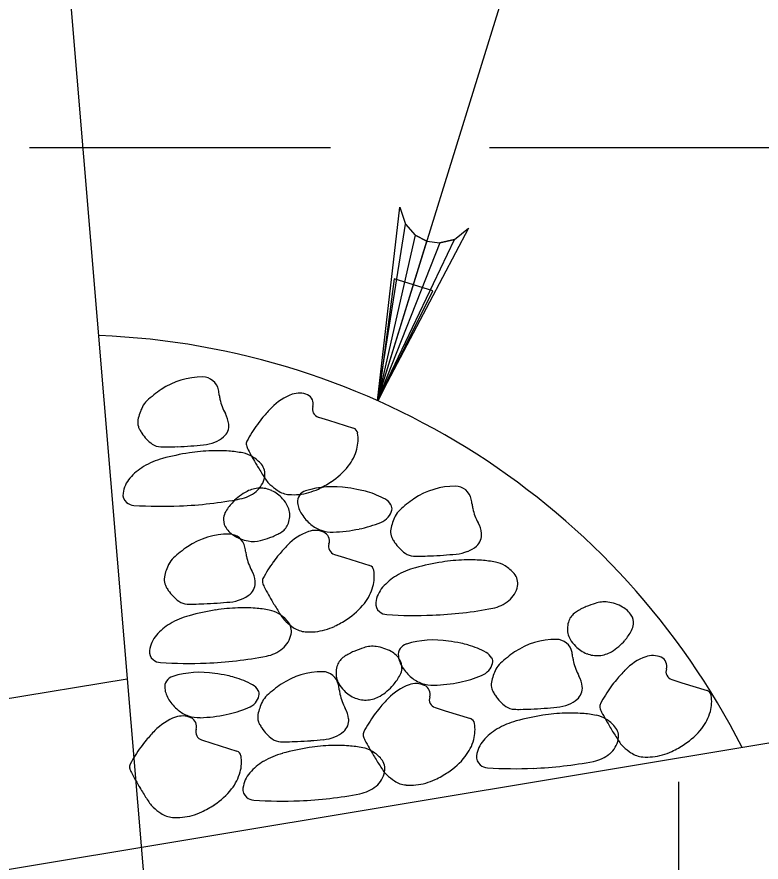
# Model space of a CAD drawing. Extents: x 638255 to 640306, y 296059 to 298435.
# Drawn here: x 639984.71 to 640002.76, y 298254.26 to 298274.77 of the extents above; entities that cross this region are included whole.
import ezdxf

# ---------------------------------------------------------------- set-up
doc = ezdxf.new("R2010")
doc.units = 0
for name, color, linetype in [('Level 4', 7, 'Continuous'), ('Level 8', 7, 'Continuous'), ('Level 9', 7, 'Continuous')]:
    doc.layers.add(name, color=color, linetype=linetype)

msp = doc.modelspace()

# ---------------------------------------------------------------- linework, layer by layer
at = {"layer": 'Level 4'}
for p, q in [((639993.456, 298265.458), (639999.704, 298285.624)), ((639985.011, 298271.601), (639992.313, 298271.601)), ((639996.175, 298271.601), (640044.894, 298271.601))]:
    msp.add_line(p, q, dxfattribs=at)
for points in [[(639993.456, 298265.458), (639993.999, 298270.16), (639994.132, 298269.744), (639994.373, 298269.476), (639994.656, 298269.332), (639994.97, 298269.291), (639995.323, 298269.374), (639995.666, 298269.644), (639993.456, 298265.458), (639995.323, 298269.374), (639994.97, 298269.291), (639993.456, 298265.458), (639994.656, 298269.332), (639994.373, 298269.476), (639993.456, 298265.458), (639994.132, 298269.744)], [(640000.759, 298256.211), (640000.759, 298253.909), (639990.855, 298253.909)]]:
    msp.add_lwpolyline(points, dxfattribs=at)
msp.add_lwpolyline([(639994.797, 298268.128), (639993.857, 298268.415), (639993.468, 298265.452)], close=True, dxfattribs=at)
at = {"layer": 'Level 8'}
for points in [[(639992.021, 298265.061), (639992.264, 298264.984), (639992.874, 298264.791)], [(639992.412, 298261.728), (639992.655, 298261.651), (639993.267, 298261.46)], [(640000.596, 298258.692), (640000.842, 298258.615), (640001.451, 298258.424)], [(639994.855, 298258.012), (639995.101, 298257.933), (639995.71, 298257.742)], [(639989.189, 298257.226), (639989.434, 298257.149), (639990.044, 298256.956)]]:
    msp.add_lwpolyline(points, dxfattribs=at)
for centre, radius, start, end in [((639989.202, 298264.262), 1.773, 89.5772, 124.1443), ((639989.212, 298265.641), 0.394, 11.4529, 89.5772), ((639989.856, 298263.298), 2.938, 124.1443, 132.7374), ((639988.279, 298265.452), 1.346, 6.1004, 11.4529), ((639990.518, 298265.691), 0.905, 186.1004, 192.6291), ((639991.823, 298264.394), 1.296, 109.6635, 136.4562), ((639991.556, 298265.141), 0.502, 65.9597, 109.6635), ((639991.666, 298265.389), 0.231, 342.3569, 65.9597), ((639988.9, 298264.738), 1.281, 153.538, 168.4897), ((639988.205, 298265.084), 0.506, 132.7374, 153.538), ((639990.933, 298265.784), 1.331, 192.6291, 208.6753), ((639992.081, 298265.257), 0.205, 162.3569, 252.4715), ((639989.156, 298264.812), 0.694, 6.391, 28.6753), ((639994.896, 298261.473), 5.536, 136.4562, 139.6491), ((639987.948, 298264.932), 0.31, 168.4897, 199.1639), ((639989.505, 298264.851), 0.344, 338.0834, 6.391), ((639993.339, 298262.863), 3.451, 144.1424, 152.1777), ((639992.808, 298263.247), 2.796, 139.6491, 144.1424), ((639988.177, 298265.012), 0.553, 199.1639, 207.4728), ((639988.47, 298265.164), 0.882, 207.4728, 214.0468), ((639989.476, 298264.863), 0.375, 310.9894, 338.0834), ((639992.829, 298264.651), 0.148, 9.0416, 72.4715), ((639988.611, 298265.26), 1.054, 214.0468, 234.0353), ((639989.247, 298265.127), 0.724, 291.5731, 310.9894), ((639990.407, 298264.41), 0.136, 152.1777, 193.5774), ((639992.049, 298264.527), 0.937, 344.9373, 9.0416), ((639988.208, 298264.704), 0.366, 234.0353, 268.2715), ((639988.298, 298267.701), 3.365, 268.2715, 270.9097), ((639988.213, 298273.064), 8.729, 270.9097, 272.5478), ((639987.966, 298278.622), 14.293, 272.5478, 273.846), ((639988.058, 298277.254), 12.921, 273.846, 275.2114), ((639989.139, 298265.399), 1.017, 275.2114, 291.5731), ((639990.743, 298264.492), 0.482, 193.5774, 207.4728), ((639996.064, 298267.258), 6.478, 207.4728, 211.2525), ((639991.849, 298264.581), 1.144, 321.7572, 344.9373), ((639989.909, 298257.801), 6.473, 99.0416, 104.9239), ((639989.561, 298259.987), 4.259, 91.7881, 99.0416), ((639989.559, 298260.051), 4.195, 86.0442, 91.7881), ((639989.654, 298261.435), 2.807, 79.021, 86.0442), ((639990.056, 298263.507), 0.697, 58.4341, 79.021), ((639989.94, 298263.318), 0.919, 40.5338, 58.4341), ((639988.479, 298262.692), 1.361, 120.8473, 139.2037), ((639988.707, 298262.311), 1.805, 104.9239, 120.8473), ((640005.325, 298272.879), 17.312, 211.2525, 212.2356), ((639990.361, 298263.678), 0.365, 349.0625, 40.5338), ((639991.372, 298264.957), 1.752, 303.0692, 321.7572), ((639987.986, 298263.117), 0.71, 139.2037, 172.3458), ((639990.127, 298263.723), 0.603, 309.5539, 349.0625), ((639993.871, 298265.656), 3.77, 212.2356, 214.3424), ((639991.231, 298263.852), 0.574, 214.3424, 227.6953), ((639990.822, 298265.801), 2.759, 295.7443, 303.0692), ((639990.887, 298262.113), 1.292, 117.4803, 136.4654), ((639989.956, 298263.93), 0.872, 280.7777, 309.5539), ((639990.609, 298262.648), 0.689, 91.376, 117.4803), ((639990.609, 298262.658), 0.68, 65.3457, 91.376), ((639992.037, 298264.737), 1.77, 227.6953, 235.2847), ((639990.567, 298262.567), 0.779, 41.057, 65.3457), ((639991.352, 298263.749), 0.568, 235.2847, 266.0442), ((639991.79, 298263.009), 0.275, 106.8084, 186.6218), ((639992.382, 298261.049), 2.322, 81.3134, 106.8084), ((639991.435, 298264.53), 1.348, 285.2565, 295.7443), ((639991.804, 298257.265), 6.15, 78.4814, 81.3134), ((639992.578, 298261.059), 2.278, 73.8272, 78.4814), ((639992.619, 298261.201), 2.13, 61.1605, 73.8272), ((639995.334, 298261.611), 1.773, 89.5772, 124.1443), ((639995.344, 298262.99), 0.394, 11.4529, 89.5772), ((639987.526, 298263.179), 0.246, 172.3458, 230.2635), ((639988.238, 298272.955), 10.059, 272.3841, 280.7777), ((639990.469, 298262.482), 0.909, 27.4728, 41.057), ((639991.412, 298264.614), 1.436, 266.0442, 285.2565), ((639993.474, 298262.755), 0.356, 29.8544, 61.1605), ((639995.988, 298260.647), 2.938, 124.1443, 132.7374), ((639994.411, 298262.801), 1.346, 6.1004, 11.4529), ((639987.568, 298263.229), 0.312, 230.2635, 266.2346), ((639988.226, 298273.231), 10.335, 266.2346, 272.3841), ((639990.891, 298262.109), 1.297, 136.4654, 149.2422), ((639990.88, 298262.696), 0.446, 8.0357, 27.4728), ((639992.098, 298263.045), 0.584, 186.6218, 200.3491), ((639992.216, 298263.088), 0.71, 200.3491, 212.797), ((639993.625, 298262.841), 0.183, 347.2445, 29.8544), ((639996.65, 298263.04), 0.905, 186.1004, 192.6291), ((639997.065, 298263.134), 1.331, 192.6291, 208.6753), ((639990.131, 298262.562), 0.414, 149.2422, 171.9761), ((639990.752, 298262.678), 0.575, 337.0418, 8.0357), ((639992.54, 298263.297), 1.095, 212.797, 230.2213), ((639993.352, 298262.961), 0.49, 292.039, 317.8475), ((639993.437, 298262.884), 0.375, 317.8475, 347.2445), ((639995.032, 298262.088), 1.281, 153.538, 168.4897), ((639994.338, 298262.433), 0.506, 132.7374, 153.538), ((639990.058, 298262.572), 0.339, 171.9761, 209.5935), ((639990.91, 298262.611), 0.403, 299.831, 337.0418), ((639992.355, 298263.075), 0.806, 230.2213, 250.5601), ((639992.368, 298265.392), 3.113, 281.8686, 292.039), ((639995.289, 298262.162), 0.694, 6.391, 28.6753), ((639989.844, 298260.448), 1.773, 89.5772, 124.1443), ((639990.284, 298262.7), 0.599, 209.5935, 237.6667), ((639989.854, 298261.827), 0.394, 11.4529, 89.5772), ((639989.782, 298264.578), 2.671, 297.4803, 299.831), ((639992.214, 298261.061), 1.296, 109.6635, 136.4562), ((639991.947, 298261.809), 0.502, 65.9597, 109.6635), ((639992.353, 298263.069), 0.8, 250.5601, 271.915), ((639992.058, 298262.057), 0.231, 342.3569, 65.9597), ((639992.257, 298265.917), 3.65, 271.915, 281.8686), ((639994.08, 298262.282), 0.31, 168.4897, 199.1639), ((639995.637, 298262.201), 0.344, 338.0834, 6.391), ((639990.51, 298263.058), 1.022, 237.6667, 259.0544), ((639990.441, 298262.702), 0.66, 259.0544, 285.7584), ((639989.317, 298266.687), 4.8, 285.7584, 288.5059), ((639990.441, 298263.33), 1.26, 288.5059, 293.8705), ((639990.492, 298263.213), 1.133, 293.8705, 297.4803), ((639994.309, 298262.361), 0.553, 199.1639, 207.4728), ((639994.602, 298262.514), 0.882, 207.4728, 214.0468), ((639994.744, 298262.609), 1.054, 214.0468, 234.0353), ((639995.608, 298262.212), 0.375, 310.9894, 338.0834), ((639990.498, 298259.484), 2.938, 124.1443, 132.7374), ((639988.921, 298261.638), 1.346, 6.1004, 11.4529), ((639995.288, 298258.14), 5.536, 136.4562, 139.6491), ((639992.473, 298261.925), 0.205, 162.3569, 252.4715), ((639995.379, 298262.476), 0.724, 291.5731, 310.9894), ((639988.847, 298261.27), 0.506, 132.7374, 153.538), ((639991.16, 298261.877), 0.905, 186.1004, 192.6291), ((639991.575, 298261.97), 1.331, 192.6291, 208.6753), ((639993.199, 298259.914), 2.796, 139.6491, 144.1424), ((639994.34, 298262.053), 0.366, 234.0353, 268.2715), ((639994.431, 298265.051), 3.365, 268.2715, 270.9097), ((639994.345, 298270.414), 8.729, 270.9097, 272.5478), ((639994.098, 298275.972), 14.293, 272.5478, 273.846), ((639994.19, 298274.604), 12.921, 273.846, 275.2114), ((639995.271, 298262.749), 1.017, 275.2114, 291.5731), ((639989.541, 298260.925), 1.281, 153.538, 168.4897), ((639993.73, 298259.531), 3.451, 144.1424, 152.1777), ((639993.22, 298261.319), 0.148, 9.0416, 72.4715), ((639994.839, 298259.66), 1.805, 104.9239, 120.8473), ((639996.041, 298255.15), 6.473, 99.0416, 104.9239), ((639995.693, 298257.337), 4.259, 91.7881, 99.0416), ((639995.691, 298257.4), 4.195, 86.0442, 91.7881), ((639995.787, 298258.785), 2.807, 79.021, 86.0442), ((639996.189, 298260.857), 0.697, 58.4341, 79.021), ((639996.072, 298260.667), 0.919, 40.5338, 58.4341), ((639989.798, 298260.998), 0.694, 6.391, 28.6753), ((639992.441, 298261.195), 0.937, 344.9373, 9.0416), ((639994.611, 298260.041), 1.361, 120.8473, 139.2037), ((639996.493, 298261.027), 0.365, 349.0625, 40.5338), ((639988.59, 298261.118), 0.31, 168.4897, 199.1639), ((639988.819, 298261.198), 0.553, 199.1639, 207.4728), ((639990.147, 298261.038), 0.344, 338.0834, 6.391), ((639990.798, 298261.078), 0.136, 152.1777, 193.5774), ((639991.135, 298261.159), 0.482, 193.5774, 207.4728), ((639989.111, 298261.35), 0.882, 207.4728, 214.0468), ((639989.253, 298261.446), 1.054, 214.0468, 234.0353), ((639990.118, 298261.049), 0.375, 310.9894, 338.0834), ((639996.455, 298263.926), 6.478, 207.4728, 211.2525), ((639992.241, 298261.249), 1.144, 321.7572, 344.9373), ((639994.118, 298260.467), 0.71, 139.2037, 172.3458), ((639996.26, 298261.072), 0.603, 309.5539, 349.0625), ((639988.85, 298260.89), 0.366, 234.0353, 268.2715), ((639989.781, 298261.585), 1.017, 275.2114, 291.5731), ((639989.889, 298261.313), 0.724, 291.5731, 310.9894), ((639996.088, 298261.28), 0.872, 280.7777, 309.5539), ((639998.951, 298259.916), 0.66, 82.1773, 108.8812), ((639988.94, 298263.887), 3.365, 268.2715, 270.9097), ((639990.551, 298253.987), 6.473, 99.0416, 104.9239), ((639988.855, 298269.25), 8.729, 270.9097, 272.5478), ((639988.608, 298274.809), 14.293, 272.5478, 273.846), ((639990.203, 298256.173), 4.259, 91.7881, 99.0416), ((639988.7, 298273.44), 12.921, 273.846, 275.2114), ((639990.201, 298256.237), 4.195, 86.0442, 91.7881), ((639990.296, 298257.622), 2.807, 79.021, 86.0442), ((639990.698, 298259.693), 0.697, 58.4341, 79.021), ((640005.717, 298269.546), 17.312, 211.2525, 212.2356), ((639991.763, 298261.625), 1.752, 303.0692, 321.7572), ((639993.659, 298260.528), 0.246, 172.3458, 230.2635), ((639994.37, 298270.304), 10.059, 272.3841, 280.7777), ((639999.711, 298258.08), 2.671, 120.6031, 122.9538), ((639998.928, 298259.403), 1.133, 116.9933, 120.6031), ((639998.986, 298259.29), 1.26, 111.6288, 116.9933), ((640000.291, 298255.999), 4.8, 108.8812, 111.6288), ((639998.902, 298259.558), 1.022, 60.7895, 82.1773), ((639999.108, 298259.927), 0.599, 32.7163, 60.7895), ((639989.348, 298258.497), 1.805, 104.9239, 120.8473), ((639990.582, 298259.504), 0.919, 40.5338, 58.4341), ((639994.263, 298262.323), 3.77, 212.2356, 214.3424), ((639991.623, 298260.52), 0.574, 214.3424, 227.6953), ((639993.7, 298260.579), 0.312, 230.2635, 266.2346), ((639994.359, 298270.581), 10.335, 266.2346, 272.3841), ((639998.477, 298259.982), 0.403, 122.9538, 160.1647), ((639999.327, 298260.068), 0.339, 355.0989, 32.7163), ((639989.121, 298258.878), 1.361, 120.8473, 139.2037), ((639992.428, 298261.405), 1.77, 227.6953, 235.2847), ((639991.003, 298259.864), 0.365, 349.0625, 40.5338), ((639991.827, 298261.197), 1.348, 285.2565, 295.7443), ((639991.214, 298262.469), 2.759, 295.7443, 303.0692), ((639998.639, 298259.924), 0.575, 160.1647, 191.1585), ((639999.253, 298260.074), 0.414, 332.365, 355.0989), ((639988.628, 298259.303), 0.71, 139.2037, 172.3458), ((639990.769, 298259.909), 0.603, 309.5539, 349.0625), ((639991.744, 298260.417), 0.568, 235.2847, 266.0442), ((639991.804, 298261.282), 1.436, 266.0442, 285.2565), ((639998.513, 298259.899), 0.446, 191.1585, 210.5956), ((639998.469, 298260.484), 1.297, 319.5882, 332.365), ((639994.235, 298259.291), 0.275, 106.8084, 186.6218), ((639994.827, 298257.331), 2.322, 81.3134, 106.8084), ((639994.248, 298253.547), 6.15, 78.4814, 81.3134), ((639995.022, 298257.342), 2.278, 73.8272, 78.4814), ((639997.778, 298257.894), 1.773, 89.5772, 124.1443), ((639997.789, 298259.273), 0.394, 11.4529, 89.5772), ((639998.911, 298260.135), 0.909, 210.5956, 224.1798), ((639998.474, 298260.48), 1.292, 300.6031, 319.5882), ((639988.168, 298259.365), 0.246, 172.3458, 230.2635), ((639990.598, 298260.116), 0.872, 280.7777, 309.5539), ((639993.371, 298258.212), 1.26, 111.6288, 116.9933), ((639994.676, 298254.921), 4.8, 108.8812, 111.6288), ((639993.336, 298258.838), 0.66, 82.1773, 108.8812), ((639993.287, 298258.479), 1.022, 60.7895, 82.1773), ((639993.494, 298258.849), 0.599, 32.7163, 60.7895), ((639995.063, 298257.483), 2.13, 61.1605, 73.8272), ((639995.919, 298259.037), 0.356, 29.8544, 61.1605), ((639998.432, 298256.929), 2.938, 124.1443, 132.7374), ((639996.855, 298259.083), 1.346, 6.1004, 11.4529), ((639998.818, 298260.044), 0.779, 224.1798, 248.4685), ((639998.781, 298259.961), 0.689, 274.4988, 300.6031), ((639988.21, 298259.415), 0.312, 230.2635, 266.2346), ((639988.88, 298269.141), 10.059, 272.3841, 280.7777), ((639992.863, 298258.904), 0.403, 122.9538, 160.1647), ((639994.096, 298257.002), 2.671, 120.6031, 122.9538), ((639993.314, 298258.325), 1.133, 116.9933, 120.6031), ((639994.542, 298259.327), 0.584, 186.6218, 200.3491), ((639993.712, 298258.99), 0.339, 355.0989, 32.7163), ((639996.069, 298259.124), 0.183, 347.2445, 29.8544), ((639999.094, 298259.323), 0.905, 186.1004, 192.6291), ((639998.781, 298259.952), 0.68, 248.4685, 274.4988), ((640000.399, 298258.025), 1.296, 109.6635, 136.4562), ((640000.132, 298258.773), 0.502, 65.9597, 109.6635), ((640000.243, 298259.021), 0.231, 342.3569, 65.9597), ((639988.868, 298269.417), 10.335, 266.2346, 272.3841), ((639993.024, 298258.846), 0.575, 160.1647, 191.1585), ((639994.66, 298259.371), 0.71, 200.3491, 212.797), ((639993.638, 298258.996), 0.414, 332.365, 355.0989), ((639994.984, 298259.579), 1.095, 212.797, 230.2213), ((639995.881, 298259.166), 0.375, 317.8475, 347.2445), ((639997.476, 298258.37), 1.281, 153.538, 168.4897), ((639996.782, 298258.716), 0.506, 132.7374, 153.538), ((639999.509, 298259.416), 1.331, 192.6291, 208.6753), ((640000.658, 298258.889), 0.205, 162.3569, 252.4715), ((639988.568, 298258.505), 0.275, 106.8084, 186.6218), ((639989.16, 298256.545), 2.322, 81.3134, 106.8084), ((639988.582, 298252.762), 6.15, 78.4814, 81.3134), ((639989.355, 298256.556), 2.278, 73.8272, 78.4814), ((639989.396, 298256.697), 2.13, 61.1605, 73.8272), ((639992.112, 298257.108), 1.773, 89.5772, 124.1443), ((639992.122, 298258.487), 0.394, 11.4529, 89.5772), ((639992.898, 298258.821), 0.446, 191.1585, 210.5956), ((639992.855, 298259.406), 1.297, 319.5882, 332.365), ((639994.799, 298259.357), 0.806, 230.2213, 250.5601), ((639994.812, 298261.674), 3.113, 281.8686, 292.039), ((639995.796, 298259.243), 0.49, 292.039, 317.8475), ((639997.733, 298258.444), 0.694, 6.391, 28.6753), ((640003.472, 298255.104), 5.536, 136.4562, 139.6491), ((639990.252, 298258.252), 0.356, 29.8544, 61.1605), ((639992.766, 298256.144), 2.938, 124.1443, 132.7374), ((639991.189, 298258.298), 1.346, 6.1004, 11.4529), ((639993.296, 298259.057), 0.909, 210.5956, 224.1798), ((639992.859, 298259.402), 1.292, 300.6031, 319.5882), ((639994.658, 298257.343), 1.296, 109.6635, 136.4562), ((639994.391, 298258.091), 0.502, 65.9597, 109.6635), ((639994.797, 298259.352), 0.8, 250.5601, 271.915), ((639994.502, 298258.339), 0.231, 342.3569, 65.9597), ((639994.701, 298262.2), 3.65, 271.915, 281.8686), ((639996.524, 298258.564), 0.31, 168.4897, 199.1639), ((640001.384, 298256.878), 2.796, 139.6491, 144.1424), ((639988.876, 298258.541), 0.584, 186.6218, 200.3491), ((639988.994, 298258.585), 0.71, 200.3491, 212.797), ((639990.402, 298258.338), 0.183, 347.2445, 29.8544), ((639993.428, 298258.537), 0.905, 186.1004, 192.6291), ((639993.843, 298258.63), 1.331, 192.6291, 208.6753), ((639993.203, 298258.966), 0.779, 224.1798, 248.4685), ((639996.753, 298258.644), 0.553, 199.1639, 207.4728), ((639997.046, 298258.796), 0.882, 207.4728, 214.0468), ((639998.052, 298258.495), 0.375, 310.9894, 338.0834), ((639998.081, 298258.483), 0.344, 338.0834, 6.391), ((640001.915, 298256.495), 3.451, 144.1424, 152.1777), ((640001.405, 298258.283), 0.148, 9.0416, 72.4715), ((639989.317, 298258.793), 1.095, 212.797, 230.2213), ((639990.13, 298258.457), 0.49, 292.039, 317.8475), ((639990.215, 298258.38), 0.375, 317.8475, 347.2445), ((639991.81, 298257.584), 1.281, 153.538, 168.4897), ((639991.116, 298257.93), 0.506, 132.7374, 153.538), ((639993.167, 298258.874), 0.68, 248.4685, 274.4988), ((639993.166, 298258.883), 0.689, 274.4988, 300.6031), ((639997.732, 298254.423), 5.536, 136.4562, 139.6491), ((639994.917, 298258.207), 0.205, 162.3569, 252.4715), ((639997.188, 298258.892), 1.054, 214.0468, 234.0353), ((639997.823, 298258.759), 0.724, 291.5731, 310.9894), ((640000.626, 298258.159), 0.937, 344.9373, 9.0416), ((639989.132, 298258.571), 0.806, 230.2213, 250.5601), ((639989.146, 298260.888), 3.113, 281.8686, 292.039), ((639992.066, 298257.658), 0.694, 6.391, 28.6753), ((639995.644, 298256.197), 2.796, 139.6491, 144.1424), ((639996.784, 298258.335), 0.366, 234.0353, 268.2715), ((639996.875, 298261.333), 3.365, 268.2715, 270.9097), ((639996.789, 298266.696), 8.729, 270.9097, 272.5478), ((639996.542, 298272.254), 14.293, 272.5478, 273.846), ((639996.634, 298270.886), 12.921, 273.846, 275.2114), ((639997.715, 298259.031), 1.017, 275.2114, 291.5731), ((639998.983, 298258.042), 0.136, 152.1777, 193.5774), ((639999.319, 298258.123), 0.482, 193.5774, 207.4728), ((640000.425, 298258.213), 1.144, 321.7572, 344.9373), ((639988.992, 298256.558), 1.296, 109.6635, 136.4562), ((639988.725, 298257.305), 0.502, 65.9597, 109.6635), ((639989.13, 298258.566), 0.8, 250.5601, 271.915), ((639988.835, 298257.553), 0.231, 342.3569, 65.9597), ((639989.035, 298261.414), 3.65, 271.915, 281.8686), ((639990.858, 298257.778), 0.31, 168.4897, 199.1639), ((639992.415, 298257.697), 0.344, 338.0834, 6.391), ((639996.174, 298255.813), 3.451, 144.1424, 152.1777), ((639995.664, 298257.601), 0.148, 9.0416, 72.4715), ((639998.485, 298251.432), 6.473, 99.0416, 104.9239), ((639998.137, 298253.619), 4.259, 91.7881, 99.0416), ((639998.135, 298253.682), 4.195, 86.0442, 91.7881), ((639998.231, 298255.067), 2.807, 79.021, 86.0442), ((639998.633, 298257.139), 0.697, 58.4341, 79.021), ((640004.64, 298260.89), 6.478, 207.4728, 211.2525), ((639998.516, 298256.95), 0.919, 40.5338, 58.4341), ((639991.087, 298257.858), 0.553, 199.1639, 207.4728), ((639991.38, 298258.01), 0.882, 207.4728, 214.0468), ((639991.521, 298258.106), 1.054, 214.0468, 234.0353), ((639992.386, 298257.709), 0.375, 310.9894, 338.0834), ((639994.885, 298257.477), 0.937, 344.9373, 9.0416), ((639997.283, 298255.942), 1.805, 104.9239, 120.8473), ((640013.902, 298266.51), 17.312, 211.2525, 212.2356), ((639998.937, 298257.309), 0.365, 349.0625, 40.5338), ((639999.948, 298258.589), 1.752, 303.0692, 321.7572), ((639992.065, 298253.637), 5.536, 136.4562, 139.6491), ((639989.251, 298257.421), 0.205, 162.3569, 252.4715), ((639992.049, 298258.245), 1.017, 275.2114, 291.5731), ((639992.157, 298257.973), 0.724, 291.5731, 310.9894), ((639993.242, 298257.36), 0.136, 152.1777, 193.5774), ((639993.579, 298257.442), 0.482, 193.5774, 207.4728), ((639997.055, 298256.323), 1.361, 120.8473, 139.2037), ((639989.977, 298255.411), 2.796, 139.6491, 144.1424), ((639991.118, 298257.549), 0.366, 234.0353, 268.2715), ((639991.208, 298260.547), 3.365, 268.2715, 270.9097), ((639991.123, 298265.91), 8.729, 270.9097, 272.5478), ((639990.876, 298271.468), 14.293, 272.5478, 273.846), ((639992.471, 298252.833), 4.259, 91.7881, 99.0416), ((639990.968, 298270.1), 12.921, 273.846, 275.2114), ((639992.469, 298252.897), 4.195, 86.0442, 91.7881), ((639998.899, 298260.208), 6.478, 207.4728, 211.2525), ((639994.685, 298257.531), 1.144, 321.7572, 344.9373), ((639996.563, 298256.749), 0.71, 139.2037, 172.3458), ((639998.704, 298257.354), 0.603, 309.5539, 349.0625), ((640002.447, 298259.287), 3.77, 212.2356, 214.3424), ((639999.808, 298257.484), 0.574, 214.3424, 227.6953), ((639999.399, 298259.433), 2.759, 295.7443, 303.0692), ((639990.508, 298255.027), 3.451, 144.1424, 152.1777), ((639989.998, 298256.815), 0.148, 9.0416, 72.4715), ((639991.617, 298255.156), 1.805, 104.9239, 120.8473), ((639992.819, 298250.646), 6.473, 99.0416, 104.9239), ((639992.565, 298254.281), 2.807, 79.021, 86.0442), ((639992.966, 298256.353), 0.697, 58.4341, 79.021), ((639992.85, 298256.164), 0.919, 40.5338, 58.4341), ((639998.532, 298257.562), 0.872, 280.7777, 309.5539), ((640000.613, 298258.369), 1.77, 227.6953, 235.2847), ((639999.929, 298257.381), 0.568, 235.2847, 266.0442), ((640000.012, 298258.161), 1.348, 285.2565, 295.7443), ((639989.219, 298256.691), 0.937, 344.9373, 9.0416), ((639991.389, 298255.538), 1.361, 120.8473, 139.2037), ((640008.161, 298265.829), 17.312, 211.2525, 212.2356), ((639993.271, 298256.523), 0.365, 349.0625, 40.5338), ((639994.207, 298257.907), 1.752, 303.0692, 321.7572), ((639996.103, 298256.811), 0.246, 172.3458, 230.2635), ((639996.814, 298266.586), 10.059, 272.3841, 280.7777), ((639999.989, 298258.246), 1.436, 266.0442, 285.2565), ((639987.576, 298256.574), 0.136, 152.1777, 193.5774), ((639987.912, 298256.656), 0.482, 193.5774, 207.4728), ((639996.707, 298258.606), 3.77, 212.2356, 214.3424), ((639994.067, 298256.802), 0.574, 214.3424, 227.6953), ((639996.145, 298256.861), 0.312, 230.2635, 266.2346), ((639996.803, 298266.863), 10.335, 266.2346, 272.3841), ((639993.233, 298259.422), 6.478, 207.4728, 211.2525), ((639989.018, 298256.745), 1.144, 321.7572, 344.9373), ((639990.896, 298255.963), 0.71, 139.2037, 172.3458), ((639993.037, 298256.569), 0.603, 309.5539, 349.0625), ((639994.872, 298257.687), 1.77, 227.6953, 235.2847), ((639993.658, 298258.751), 2.759, 295.7443, 303.0692), ((640002.494, 298265.043), 17.312, 211.2525, 212.2356), ((639992.866, 298256.776), 0.872, 280.7777, 309.5539), ((639994.188, 298256.699), 0.568, 235.2847, 266.0442), ((639994.248, 298257.564), 1.436, 266.0442, 285.2565), ((639994.271, 298257.48), 1.348, 285.2565, 295.7443), ((639988.541, 298257.121), 1.752, 303.0692, 321.7572), ((639990.436, 298256.025), 0.246, 172.3458, 230.2635), ((639991.148, 298265.8), 10.059, 272.3841, 280.7777), ((639991.04, 298257.82), 3.77, 212.2356, 214.3424), ((639988.401, 298256.016), 0.574, 214.3424, 227.6953), ((639987.992, 298257.965), 2.759, 295.7443, 303.0692), ((639990.478, 298256.075), 0.312, 230.2635, 266.2346), ((639991.136, 298266.077), 10.335, 266.2346, 272.3841), ((639989.206, 298256.901), 1.77, 227.6953, 235.2847), ((639988.522, 298255.913), 0.568, 235.2847, 266.0442), ((639988.605, 298256.694), 1.348, 285.2565, 295.7443), ((639988.581, 298256.778), 1.436, 266.0442, 285.2565)]:
    msp.add_arc(centre, radius, start, end, dxfattribs=at)
at = {"layer": 'Level 9'}
for p, q in [((639980.125, 298345.784), (639991.458, 298209.794)), ((639987.382, 298258.704), (639961.642, 298254.415)), ((640004.674, 298257.438), (639961.642, 298250.266))]:
    msp.add_line(p, q, dxfattribs=at)
msp.add_arc((639985.987, 298248.756), 18.297, 26.9324, 87.7453, dxfattribs=at)

doc.saveas('drawing.dxf')
